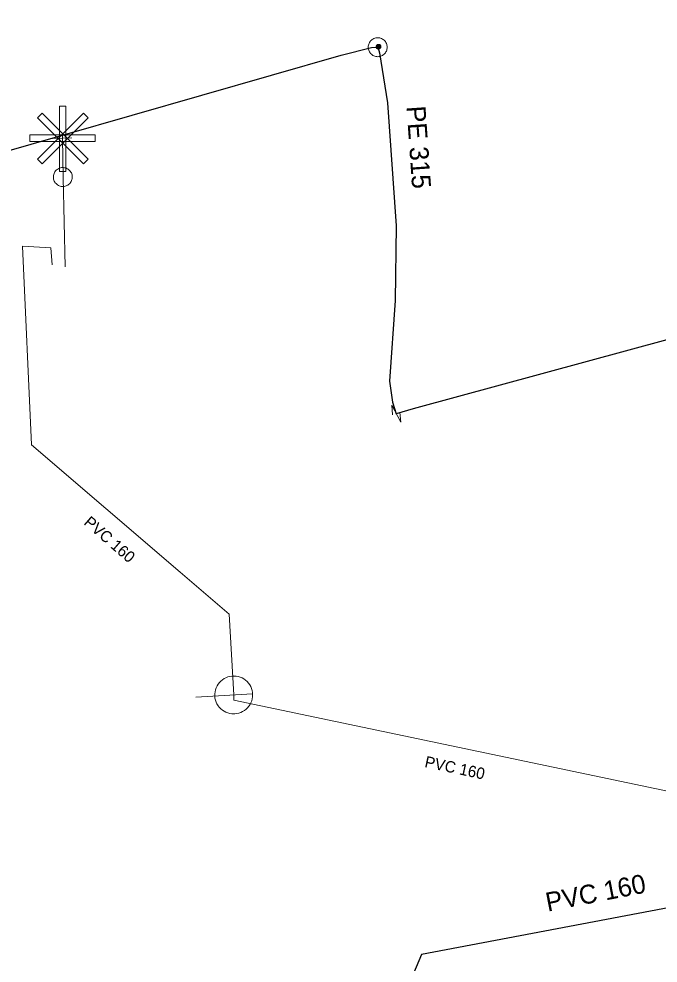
# Model space of a CAD drawing. Extents: x -809028 to -807737, y -990545 to -989489.
# Drawn here: x -808735.91 to -808702.15, y -989756.83 to -989706.95 of the extents above; entities that cross this region are included whole.
import ezdxf

# ---------------------------------------------------------------- set-up
doc = ezdxf.new("R2010")
doc.units = 0
doc.header["$LTSCALE"] = 0.32
for name, color, linetype, lineweight in [('1', 7, 'Continuous', 13), ('11', 7, 'Continuous', 13), ('12', 7, 'Continuous', 13), ('13', 7, 'Continuous', 13), ('14', 7, 'Continuous', 25), ('17', 7, 'Continuous', 25), ('22', 7, 'Continuous', 13), ('23', 7, 'Continuous', 13), ('34', 7, 'Continuous', 13), ('47', 7, 'Continuous', 13), ('9', 7, 'Continuous', 13)]:
    doc.layers.add(name, color=color, linetype=linetype, lineweight=lineweight)

msp = doc.modelspace()

# ---------------------------------------------------------------- linework, layer by layer
at = {"layer": '11'}
for points in [[(-808734.142, -989719.948), (-808734.225, -989719.038), (-808735.714, -989718.956), (-808735.248, -989729.458), (-808727.381, -989736.183), (-808724.796, -989738.392), (-808724.563, -989742.664)], [(-808724.563, -989742.664), (-808724.548, -989742.942), (-808699.802, -989748.132)]]:
    msp.add_lwpolyline(points, dxfattribs=at)
at = {"layer": '12'}
for points in [[(-808733.768, -989711.569), (-808733.418, -989711.569), (-808733.418, -989715.004), (-808733.768, -989715.004)], [(-808732.502, -989711.933), (-808732.254, -989712.181), (-808734.683, -989714.61), (-808734.929, -989714.362)], [(-808734.921, -989712.172), (-808734.674, -989711.924), (-808732.245, -989714.353), (-808732.492, -989714.601)], [(-808731.884, -989713.078), (-808731.884, -989713.428), (-808735.319, -989713.428), (-808735.319, -989713.078)]]:
    msp.add_lwpolyline(points, close=True, dxfattribs=at)
at = {"layer": '13'}
for p, q in [((-808733.61, -989713.254), (-808733.563, -989715.328)), ((-808733.563, -989715.328), (-808733.464, -989720.049))]:
    msp.add_line(p, q, dxfattribs=at)
at = {"layer": '14', "lineweight": 13}
for p, q in [((-808716.958, -989708.447), (-808716.913, -989708.42)), ((-808733.61, -989713.1), (-808733.61, -989713.254))]:
    msp.add_line(p, q, dxfattribs=at)
at = {"layer": '17'}
for points in [[(-808462.359, -989745.649), (-808463.609, -989745.59), (-808609.824, -989686.686), (-808669.927, -989715.25), (-808715.085, -989727.543), (-808715.98, -989727.807)], [(-808770.905, -989723.872), (-808770.592, -989723.635), (-808770.149, -989723.594), (-808733.61, -989713.1), (-808718.888, -989708.872), (-808717.285, -989708.465), (-808716.958, -989708.447)], [(-808716.958, -989708.447), (-808716.868, -989708.739), (-808716.441, -989711.392), (-808715.984, -989717.885), (-808716.035, -989721.831), (-808716.335, -989726.081), (-808716.175, -989727.188), (-808715.98, -989727.807)], [(-808694.08, -989752.483), (-808714.649, -989756.377), (-808715.958, -989759.501)]]:
    msp.add_lwpolyline(points, dxfattribs=at)
at = {"layer": '22'}
msp.add_line((-808726.56, -989742.772), (-808723.564, -989742.609), dxfattribs=at)
msp.add_lwpolyline([(-808724.509, -989743.662), (-808724.4, -989743.65), (-808724.293, -989743.626), (-808724.189, -989743.591), (-808724.09, -989743.545), (-808723.996, -989743.488), (-808723.91, -989743.421), (-808723.831, -989743.345), (-808723.761, -989743.261), (-808723.7, -989743.169), (-808723.65, -989743.072), (-808723.611, -989742.97), (-808723.584, -989742.863), (-808723.568, -989742.755), (-808723.563, -989742.646), (-808723.571, -989742.536), (-808723.591, -989742.429), (-808723.622, -989742.324), (-808723.665, -989742.223), (-808723.719, -989742.128), (-808723.782, -989742.039), (-808723.855, -989741.957), (-808723.937, -989741.884), (-808724.026, -989741.82), (-808724.121, -989741.766), (-808724.222, -989741.724), (-808724.327, -989741.692), (-808724.435, -989741.672), (-808724.543, -989741.664), (-808724.653, -989741.668), (-808724.762, -989741.684), (-808724.867, -989741.711), (-808724.969, -989741.75), (-808725.067, -989741.8), (-808725.159, -989741.86), (-808725.243, -989741.93), (-808725.319, -989742.009), (-808725.386, -989742.096), (-808725.443, -989742.189), (-808725.49, -989742.287), (-808725.525, -989742.392), (-808725.549, -989742.498), (-808725.562, -989742.607), (-808725.562, -989742.717), (-808725.55, -989742.826), (-808725.526, -989742.932), (-808725.491, -989743.036), (-808725.445, -989743.135), (-808725.387, -989743.229), (-808725.321, -989743.316), (-808725.245, -989743.395), (-808725.161, -989743.465), (-808725.07, -989743.525), (-808724.973, -989743.576), (-808724.871, -989743.615), (-808724.765, -989743.643), (-808724.656, -989743.659), (-808724.547, -989743.663)], close=True, dxfattribs=at)
at = {"layer": '23'}
for points in [[(-808733.116, -989715.134), (-808733.135, -989715.088), (-808733.16, -989715.041), (-808733.192, -989714.998), (-808733.226, -989714.958), (-808733.264, -989714.922), (-808733.305, -989714.89), (-808733.35, -989714.864), (-808733.398, -989714.842), (-808733.446, -989714.825), (-808733.498, -989714.813), (-808733.55, -989714.807), (-808733.602, -989714.805), (-808733.654, -989714.809), (-808733.706, -989714.819), (-808733.756, -989714.834), (-808733.804, -989714.854), (-808733.848, -989714.88), (-808733.892, -989714.91), (-808733.932, -989714.944), (-808733.968, -989714.983), (-808733.999, -989715.025), (-808734.027, -989715.068), (-808734.049, -989715.117), (-808734.067, -989715.165), (-808734.077, -989715.217), (-808734.083, -989715.268), (-808734.085, -989715.32), (-808734.08, -989715.372), (-808734.071, -989715.424), (-808734.056, -989715.475), (-808734.035, -989715.522), (-808734.01, -989715.569), (-808733.981, -989715.611), (-808733.945, -989715.651), (-808733.909, -989715.687), (-808733.867, -989715.718), (-808733.821, -989715.746), (-808733.774, -989715.768), (-808733.724, -989715.785)], [(-808733.999, -989715.025), (-808734.027, -989715.068), (-808734.049, -989715.117), (-808734.067, -989715.165), (-808734.077, -989715.217), (-808734.083, -989715.268), (-808734.085, -989715.32), (-808734.08, -989715.372), (-808734.071, -989715.424), (-808734.056, -989715.475), (-808734.035, -989715.522), (-808734.01, -989715.569), (-808733.981, -989715.611), (-808733.945, -989715.651), (-808733.909, -989715.687), (-808733.867, -989715.718), (-808733.821, -989715.746), (-808733.774, -989715.768), (-808733.724, -989715.785), (-808733.673, -989715.796), (-808733.622, -989715.803), (-808733.57, -989715.805), (-808733.517, -989715.801), (-808733.465, -989715.791), (-808733.417, -989715.775), (-808733.368, -989715.755), (-808733.323, -989715.73), (-808733.279, -989715.699), (-808733.24, -989715.665), (-808733.205, -989715.627), (-808733.173, -989715.585), (-808733.145, -989715.541), (-808733.122, -989715.493), (-808733.105, -989715.443), (-808733.094, -989715.393), (-808733.088, -989715.342), (-808733.086, -989715.29), (-808733.091, -989715.236), (-808733.1, -989715.186), (-808733.116, -989715.134)], [(-808733.57, -989715.805), (-808733.517, -989715.801), (-808733.465, -989715.791), (-808733.417, -989715.775), (-808733.368, -989715.755), (-808733.323, -989715.73), (-808733.279, -989715.699), (-808733.24, -989715.665), (-808733.205, -989715.627), (-808733.173, -989715.585), (-808733.145, -989715.541), (-808733.122, -989715.493), (-808733.105, -989715.443), (-808733.094, -989715.393), (-808733.088, -989715.342), (-808733.086, -989715.29), (-808733.091, -989715.236), (-808733.1, -989715.186), (-808733.116, -989715.134), (-808733.135, -989715.088), (-808733.16, -989715.041), (-808733.192, -989714.998), (-808733.226, -989714.958), (-808733.264, -989714.922), (-808733.305, -989714.89), (-808733.35, -989714.864), (-808733.398, -989714.842), (-808733.446, -989714.825), (-808733.498, -989714.813), (-808733.55, -989714.807), (-808733.602, -989714.805), (-808733.654, -989714.809), (-808733.706, -989714.819), (-808733.756, -989714.834), (-808733.804, -989714.854), (-808733.848, -989714.88), (-808733.892, -989714.91), (-808733.932, -989714.944), (-808733.968, -989714.983), (-808733.999, -989715.025)], [(-808733.724, -989715.785), (-808733.673, -989715.796), (-808733.622, -989715.803), (-808733.57, -989715.805)]]:
    msp.add_lwpolyline(points, dxfattribs=at)
at = {"layer": '34'}
msp.add_line((-808733.11, -989713.242), (-808734.109, -989713.264), dxfattribs=at)
at = {"layer": '47'}
msp.add_line((-808716.215, -989727.355), (-808716.172, -989727.864), dxfattribs=at)
for points in [[(-808716.458, -989708.447), (-808716.461, -989708.395), (-808716.469, -989708.343), (-808716.483, -989708.293), (-808716.5, -989708.244), (-808716.525, -989708.197), (-808716.554, -989708.153), (-808716.587, -989708.113), (-808716.624, -989708.076), (-808716.664, -989708.043), (-808716.708, -989708.014), (-808716.755, -989707.99), (-808716.804, -989707.972), (-808716.853, -989707.958), (-808716.906, -989707.95), (-808716.958, -989707.947), (-808717.01, -989707.95), (-808717.062, -989707.958), (-808717.113, -989707.972), (-808717.161, -989707.99), (-808717.208, -989708.014), (-808717.252, -989708.043), (-808717.293, -989708.076), (-808717.33, -989708.113), (-808717.363, -989708.153), (-808717.391, -989708.197), (-808717.415, -989708.244), (-808717.434, -989708.293), (-808717.446, -989708.343), (-808717.455, -989708.395), (-808717.458, -989708.447), (-808717.455, -989708.499), (-808717.446, -989708.551), (-808717.434, -989708.602), (-808717.415, -989708.65), (-808717.391, -989708.697), (-808717.363, -989708.741), (-808717.33, -989708.782), (-808717.293, -989708.819), (-808717.252, -989708.852), (-808717.208, -989708.88), (-808717.161, -989708.904), (-808717.113, -989708.923), (-808717.062, -989708.936), (-808717.01, -989708.944), (-808716.958, -989708.947), (-808716.906, -989708.944), (-808716.853, -989708.936), (-808716.804, -989708.923), (-808716.755, -989708.904), (-808716.708, -989708.88), (-808716.664, -989708.852), (-808716.624, -989708.819), (-808716.587, -989708.782), (-808716.554, -989708.741), (-808716.525, -989708.697), (-808716.5, -989708.65), (-808716.483, -989708.602), (-808716.469, -989708.551), (-808716.461, -989708.499)], [(-808716.875, -989708.447), (-808716.875, -989708.438), (-808716.878, -989708.43), (-808716.88, -989708.422), (-808716.883, -989708.414), (-808716.887, -989708.406), (-808716.892, -989708.399), (-808716.897, -989708.392), (-808716.902, -989708.386), (-808716.91, -989708.381), (-808716.917, -989708.376), (-808716.924, -989708.372), (-808716.933, -989708.369), (-808716.941, -989708.367), (-808716.949, -989708.365), (-808716.958, -989708.365), (-808716.967, -989708.365), (-808716.975, -989708.367), (-808716.983, -989708.369), (-808716.991, -989708.372), (-808716.999, -989708.376), (-808717.005, -989708.381), (-808717.013, -989708.386), (-808717.019, -989708.392), (-808717.025, -989708.399), (-808717.029, -989708.406), (-808717.032, -989708.414), (-808717.036, -989708.422), (-808717.038, -989708.43), (-808717.04, -989708.438), (-808717.04, -989708.447), (-808717.04, -989708.456), (-808717.038, -989708.464), (-808717.036, -989708.472), (-808717.032, -989708.48), (-808717.029, -989708.488), (-808717.025, -989708.495), (-808717.019, -989708.502), (-808717.013, -989708.508), (-808717.005, -989708.514), (-808716.999, -989708.518), (-808716.991, -989708.522), (-808716.983, -989708.525), (-808716.975, -989708.527), (-808716.967, -989708.529), (-808716.958, -989708.529), (-808716.949, -989708.529), (-808716.941, -989708.527), (-808716.933, -989708.525), (-808716.924, -989708.522), (-808716.917, -989708.518), (-808716.91, -989708.514), (-808716.902, -989708.508), (-808716.897, -989708.502), (-808716.892, -989708.495), (-808716.887, -989708.488), (-808716.883, -989708.48), (-808716.88, -989708.472), (-808716.878, -989708.464), (-808716.875, -989708.456)]]:
    msp.add_lwpolyline(points, close=True, dxfattribs=at)
msp.add_lwpolyline([(-808716.215, -989727.355), (-808715.744, -989728.258), (-808715.787, -989727.749)], dxfattribs=at)
at = {"layer": '9'}
for points in [[(-808717.039, -989708.42), (-808717.039, -989708.433), (-808717.036, -989708.446), (-808717.034, -989708.459), (-808717.029, -989708.471), (-808717.022, -989708.483), (-808717.016, -989708.494), (-808717.007, -989708.504), (-808716.997, -989708.514), (-808716.987, -989708.522), (-808716.977, -989708.529), (-808716.965, -989708.535), (-808716.953, -989708.54), (-808716.94, -989708.543), (-808716.926, -989708.545), (-808716.914, -989708.547), (-808716.901, -989708.546), (-808716.887, -989708.544), (-808716.875, -989708.541), (-808716.862, -989708.536), (-808716.85, -989708.53), (-808716.84, -989708.523), (-808716.83, -989708.515), (-808716.82, -989708.505), (-808716.811, -989708.495), (-808716.804, -989708.484), (-808716.799, -989708.472), (-808716.794, -989708.46), (-808716.791, -989708.447), (-808716.789, -989708.434), (-808716.786, -989708.421), (-808716.788, -989708.408), (-808716.789, -989708.395), (-808716.793, -989708.382), (-808716.798, -989708.37), (-808716.803, -989708.358), (-808716.811, -989708.347), (-808716.818, -989708.337), (-808716.828, -989708.327), (-808716.838, -989708.319), (-808716.85, -989708.312), (-808716.862, -989708.306), (-808716.874, -989708.301), (-808716.887, -989708.298), (-808716.899, -989708.296), (-808716.913, -989708.295), (-808716.926, -989708.295), (-808716.938, -989708.297), (-808716.951, -989708.3), (-808716.963, -989708.305), (-808716.975, -989708.311), (-808716.987, -989708.318), (-808716.997, -989708.326), (-808717.007, -989708.336), (-808717.014, -989708.346), (-808717.022, -989708.357), (-808717.027, -989708.369), (-808717.032, -989708.381), (-808717.036, -989708.394), (-808717.038, -989708.407)], [(-808717.019, -989708.42), (-808717.019, -989708.431), (-808717.017, -989708.442), (-808717.014, -989708.453), (-808717.011, -989708.463), (-808717.005, -989708.473), (-808717, -989708.482), (-808716.992, -989708.491), (-808716.985, -989708.499), (-808716.975, -989708.506), (-808716.967, -989708.512), (-808716.956, -989708.517), (-808716.946, -989708.521), (-808716.936, -989708.524), (-808716.924, -989708.527), (-808716.914, -989708.527), (-808716.902, -989708.527), (-808716.892, -989708.525), (-808716.88, -989708.522), (-808716.87, -989708.518), (-808716.86, -989708.513), (-808716.852, -989708.507), (-808716.843, -989708.5), (-808716.835, -989708.492), (-808716.828, -989708.483), (-808716.821, -989708.474), (-808716.816, -989708.464), (-808716.813, -989708.454), (-808716.809, -989708.443), (-808716.808, -989708.432), (-808716.806, -989708.421), (-808716.806, -989708.41), (-808716.808, -989708.399), (-808716.811, -989708.388), (-808716.816, -989708.378), (-808716.821, -989708.368), (-808716.826, -989708.359), (-808716.833, -989708.35), (-808716.842, -989708.342), (-808716.85, -989708.335), (-808716.86, -989708.329), (-808716.87, -989708.324), (-808716.879, -989708.32), (-808716.891, -989708.317), (-808716.901, -989708.315), (-808716.913, -989708.315), (-808716.924, -989708.314), (-808716.934, -989708.316), (-808716.946, -989708.319), (-808716.955, -989708.323), (-808716.965, -989708.328), (-808716.975, -989708.334), (-808716.983, -989708.341), (-808716.992, -989708.349), (-808716.999, -989708.358), (-808717.004, -989708.367), (-808717.009, -989708.377), (-808717.014, -989708.387), (-808717.017, -989708.398), (-808717.019, -989708.409)], [(-808717, -989708.42), (-808717, -989708.429), (-808716.999, -989708.438), (-808716.995, -989708.447), (-808716.992, -989708.455), (-808716.989, -989708.463), (-808716.983, -989708.471), (-808716.977, -989708.478), (-808716.972, -989708.484), (-808716.965, -989708.49), (-808716.956, -989708.495), (-808716.948, -989708.499), (-808716.941, -989708.502), (-808716.931, -989708.505), (-808716.923, -989708.506), (-808716.914, -989708.508), (-808716.904, -989708.507), (-808716.896, -989708.506), (-808716.887, -989708.503), (-808716.879, -989708.5), (-808716.87, -989708.496), (-808716.862, -989708.491), (-808716.855, -989708.485), (-808716.85, -989708.479), (-808716.843, -989708.472), (-808716.838, -989708.464), (-808716.835, -989708.456), (-808716.831, -989708.448), (-808716.828, -989708.439), (-808716.828, -989708.43), (-808716.825, -989708.421), (-808716.826, -989708.412), (-808716.828, -989708.403), (-808716.83, -989708.394), (-808716.833, -989708.386), (-808716.838, -989708.378), (-808716.843, -989708.37), (-808716.848, -989708.363), (-808716.855, -989708.357), (-808716.862, -989708.351), (-808716.87, -989708.346), (-808716.877, -989708.342), (-808716.886, -989708.339), (-808716.894, -989708.336), (-808716.904, -989708.335), (-808716.913, -989708.334), (-808716.921, -989708.334), (-808716.931, -989708.335), (-808716.94, -989708.338), (-808716.948, -989708.341), (-808716.955, -989708.345), (-808716.963, -989708.35), (-808716.97, -989708.356), (-808716.977, -989708.362), (-808716.982, -989708.369), (-808716.987, -989708.377), (-808716.992, -989708.385), (-808716.995, -989708.393), (-808716.997, -989708.402), (-808716.999, -989708.411)], [(-808716.98, -989708.42), (-808716.98, -989708.427), (-808716.978, -989708.434), (-808716.977, -989708.441), (-808716.975, -989708.447), (-808716.972, -989708.453), (-808716.968, -989708.459), (-808716.963, -989708.465), (-808716.958, -989708.47), (-808716.953, -989708.474), (-808716.946, -989708.478), (-808716.941, -989708.481), (-808716.934, -989708.484), (-808716.928, -989708.485), (-808716.921, -989708.488), (-808716.914, -989708.488), (-808716.906, -989708.488), (-808716.899, -989708.486), (-808716.892, -989708.485), (-808716.887, -989708.482), (-808716.879, -989708.479), (-808716.875, -989708.475), (-808716.869, -989708.471), (-808716.864, -989708.466), (-808716.86, -989708.46), (-808716.855, -989708.454), (-808716.852, -989708.448), (-808716.85, -989708.442), (-808716.848, -989708.435), (-808716.847, -989708.428), (-808716.845, -989708.421), (-808716.845, -989708.414), (-808716.847, -989708.407), (-808716.848, -989708.4), (-808716.852, -989708.394), (-808716.855, -989708.387), (-808716.858, -989708.382), (-808716.862, -989708.376), (-808716.867, -989708.371), (-808716.874, -989708.367), (-808716.879, -989708.363), (-808716.886, -989708.36), (-808716.892, -989708.357), (-808716.899, -989708.355), (-808716.906, -989708.354), (-808716.913, -989708.354), (-808716.919, -989708.354), (-808716.926, -989708.354), (-808716.933, -989708.356), (-808716.94, -989708.359), (-808716.946, -989708.362), (-808716.951, -989708.366), (-808716.958, -989708.37), (-808716.963, -989708.375), (-808716.967, -989708.381), (-808716.97, -989708.386), (-808716.973, -989708.393), (-808716.977, -989708.399), (-808716.977, -989708.406), (-808716.98, -989708.413)], [(-808716.96, -989708.42), (-808716.96, -989708.425), (-808716.96, -989708.43), (-808716.958, -989708.435), (-808716.956, -989708.439), (-808716.955, -989708.444), (-808716.951, -989708.448), (-808716.948, -989708.451), (-808716.945, -989708.455), (-808716.941, -989708.458), (-808716.938, -989708.461), (-808716.933, -989708.463), (-808716.928, -989708.465), (-808716.924, -989708.466), (-808716.919, -989708.468), (-808716.914, -989708.468), (-808716.909, -989708.468), (-808716.904, -989708.467), (-808716.899, -989708.466), (-808716.894, -989708.464), (-808716.889, -989708.462), (-808716.886, -989708.459), (-808716.882, -989708.456), (-808716.879, -989708.452), (-808716.875, -989708.449), (-808716.872, -989708.445), (-808716.87, -989708.44), (-808716.869, -989708.436), (-808716.867, -989708.431), (-808716.867, -989708.426), (-808716.865, -989708.421), (-808716.865, -989708.416), (-808716.867, -989708.411), (-808716.867, -989708.406), (-808716.87, -989708.402), (-808716.872, -989708.397), (-808716.875, -989708.393), (-808716.877, -989708.389), (-808716.88, -989708.386), (-808716.884, -989708.383), (-808716.889, -989708.38), (-808716.894, -989708.378), (-808716.897, -989708.376), (-808716.902, -989708.375), (-808716.907, -989708.374), (-808716.913, -989708.374), (-808716.918, -989708.374), (-808716.923, -989708.375), (-808716.928, -989708.375), (-808716.931, -989708.377), (-808716.936, -989708.379), (-808716.941, -989708.382), (-808716.943, -989708.385), (-808716.948, -989708.388), (-808716.95, -989708.392), (-808716.953, -989708.396), (-808716.955, -989708.401), (-808716.958, -989708.405), (-808716.958, -989708.41), (-808716.96, -989708.415)], [(-808716.94, -989708.42), (-808716.94, -989708.423), (-808716.941, -989708.426), (-808716.94, -989708.428), (-808716.938, -989708.431), (-808716.938, -989708.434), (-808716.936, -989708.436), (-808716.933, -989708.438), (-808716.931, -989708.44), (-808716.929, -989708.442), (-808716.928, -989708.444), (-808716.924, -989708.446), (-808716.921, -989708.447), (-808716.919, -989708.447), (-808716.916, -989708.448), (-808716.914, -989708.448), (-808716.911, -989708.448), (-808716.907, -989708.448), (-808716.904, -989708.447), (-808716.902, -989708.446), (-808716.899, -989708.445), (-808716.897, -989708.443), (-808716.894, -989708.441), (-808716.892, -989708.439), (-808716.892, -989708.437), (-808716.889, -989708.435), (-808716.889, -989708.432), (-808716.887, -989708.429), (-808716.887, -989708.427), (-808716.886, -989708.424), (-808716.884, -989708.421), (-808716.886, -989708.418), (-808716.886, -989708.415), (-808716.887, -989708.412), (-808716.887, -989708.41), (-808716.889, -989708.407), (-808716.891, -989708.405), (-808716.892, -989708.402), (-808716.894, -989708.4), (-808716.897, -989708.399), (-808716.899, -989708.397), (-808716.901, -989708.396), (-808716.904, -989708.395), (-808716.906, -989708.394), (-808716.909, -989708.394), (-808716.913, -989708.393), (-808716.916, -989708.394), (-808716.919, -989708.393), (-808716.921, -989708.395), (-808716.924, -989708.395), (-808716.926, -989708.396), (-808716.928, -989708.398), (-808716.931, -989708.399), (-808716.933, -989708.401), (-808716.934, -989708.404), (-808716.936, -989708.406), (-808716.938, -989708.409), (-808716.938, -989708.411), (-808716.94, -989708.414), (-808716.94, -989708.417)], [(-808716.921, -989708.42), (-808716.921, -989708.422), (-808716.921, -989708.422), (-808716.919, -989708.422), (-808716.919, -989708.424), (-808716.921, -989708.425), (-808716.919, -989708.425), (-808716.919, -989708.425), (-808716.919, -989708.427), (-808716.919, -989708.427), (-808716.918, -989708.428), (-808716.916, -989708.428), (-808716.916, -989708.428), (-808716.916, -989708.429), (-808716.914, -989708.429), (-808716.914, -989708.429), (-808716.913, -989708.429), (-808716.911, -989708.429), (-808716.911, -989708.428), (-808716.911, -989708.428), (-808716.909, -989708.428), (-808716.909, -989708.427), (-808716.909, -989708.427), (-808716.907, -989708.426), (-808716.907, -989708.426), (-808716.906, -989708.425), (-808716.906, -989708.424), (-808716.904, -989708.423), (-808716.904, -989708.423), (-808716.904, -989708.422), (-808716.904, -989708.421), (-808716.904, -989708.42), (-808716.904, -989708.419), (-808716.904, -989708.419), (-808716.906, -989708.418), (-808716.906, -989708.417), (-808716.906, -989708.416), (-808716.906, -989708.416), (-808716.907, -989708.415), (-808716.907, -989708.415), (-808716.909, -989708.414), (-808716.909, -989708.414), (-808716.911, -989708.413), (-808716.911, -989708.413), (-808716.911, -989708.413), (-808716.913, -989708.413), (-808716.914, -989708.413), (-808716.914, -989708.413), (-808716.914, -989708.413), (-808716.916, -989708.414), (-808716.916, -989708.413), (-808716.918, -989708.415), (-808716.918, -989708.415), (-808716.919, -989708.415), (-808716.919, -989708.415), (-808716.919, -989708.417), (-808716.919, -989708.418), (-808716.919, -989708.419), (-808716.921, -989708.419), (-808716.921, -989708.42)]]:
    msp.add_lwpolyline(points, close=True, dxfattribs=at)

# ---------------------------------------------------------------- texts
at = {"layer": '1'}
for s, height, rotation, p in [('PE 315', 1, 274, (-808715.439, -989711.576)), ('PVC 160 ', 0.6, 319, (-808732.522, -989733.618)), ('PVC 160 ', 0.6, 348, (-808714.515, -989746.467)), ('PVC 160 ', 1, 11, (-808707.985, -989754.113))]:
    msp.add_text(s, height=height, rotation=rotation, dxfattribs=at).set_placement(p)

doc.saveas('drawing.dxf')
